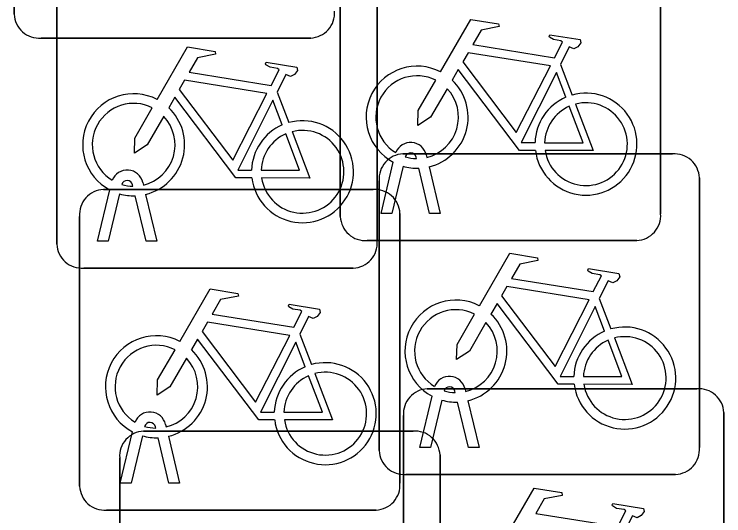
# Model space of a CAD drawing. Extents: x 162157 to 163165, y 378998 to 380775.
# Drawn here: x 162185.697 to 162187.911, y 379850.394 to 379851.957 of the extents above; entities that cross this region are included whole.
import ezdxf

# ---------------------------------------------------------------- set-up
doc = ezdxf.new("R2010")
doc.units = 0
doc.layers.add('IMGEO_Fietsenrek', color=7, linetype='Continuous')

msp = doc.modelspace()

# ---------------------------------------------------------------- linework, layer by layer
at = {"layer": 'IMGEO_Fietsenrek'}
for p, q in [((162185.6975, 379851.9569), (162185.6975, 379852.7978)), ((162185.6975, 379852.7978), (162185.6975, 379851.9569)), ((162186.7145, 379851.3259), (162186.7145, 379852.1668)), ((162186.7145, 379852.1668), (162186.7145, 379851.3259)), ((162187.7135, 379852.1761), (162187.7135, 379851.3352)), ((162187.7135, 379851.3352), (162187.7135, 379852.1761)), ((162185.8305, 379851.2399), (162185.8305, 379852.0808)), ((162185.8305, 379852.0808), (162185.8305, 379851.2399)), ((162186.8295, 379852.0901), (162186.8295, 379851.2492)), ((162186.8295, 379851.2492), (162186.8295, 379852.0901)), ((162186.6221, 379851.8825), (162185.7812, 379851.8825)), ((162185.7812, 379851.8825), (162186.6221, 379851.8825)), ((162187.4012, 379851.8002), (162187.4375, 379851.705)), ((162186.5172, 379851.7142), (162186.5535, 379851.619)), ((162186.9099, 379851.5215), (162187.7508, 379851.5215)), ((162187.7508, 379851.5215), (162186.9099, 379851.5215)), ((162186.9826, 379851.5184), (162186.9844, 379851.5105)), ((162186.8415, 379851.3353), (162186.8798, 379851.4953)), ((162186.9519, 379851.5069), (162186.9509, 379851.5112)), ((162186.9102, 379851.4831), (162186.8749, 379851.3353)), ((162186.993, 379851.3353), (162186.9591, 379851.477)), ((162186.9914, 379851.4813), (162187.0264, 379851.3353)), ((162186.0986, 379851.4324), (162186.1004, 379851.4245)), ((162186.8355, 379850.5969), (162186.8355, 379851.4378)), ((162186.8355, 379851.4378), (162186.8355, 379850.5969)), ((162187.8345, 379851.4471), (162187.8345, 379850.6062)), ((162187.8345, 379850.6062), (162187.8345, 379851.4471)), ((162185.9575, 379851.2493), (162185.9958, 379851.4093)), ((162185.9759, 379851.4105), (162186.8168, 379851.4105)), ((162186.8168, 379851.4105), (162185.9759, 379851.4105)), ((162186.0679, 379851.4209), (162186.0669, 379851.4252)), ((162186.0262, 379851.3971), (162185.9909, 379851.2493)), ((162186.109, 379851.2493), (162186.0751, 379851.391)), ((162186.1074, 379851.3953), (162186.1424, 379851.2493)), ((162185.9015, 379850.4859), (162185.9015, 379851.3268)), ((162185.9015, 379851.3268), (162185.9015, 379850.4859)), ((162186.8749, 379851.3353), (162186.8415, 379851.3353)), ((162186.9005, 379851.3361), (162186.9005, 379850.4952)), ((162186.9005, 379850.4952), (162186.9005, 379851.3361)), ((162187.0264, 379851.3353), (162186.993, 379851.3353)), ((162187.6391, 379851.2515), (162186.7982, 379851.2515)), ((162186.7982, 379851.2515), (162187.6391, 379851.2515)), ((162185.9909, 379851.2493), (162185.9575, 379851.2493)), ((162186.1424, 379851.2493), (162186.109, 379851.2493)), ((162186.7551, 379851.1655), (162185.9142, 379851.1655)), ((162185.9142, 379851.1655), (162186.7551, 379851.1655)), ((162187.5222, 379851.0712), (162187.5585, 379850.976)), ((162186.5882, 379850.9602), (162186.6245, 379850.865)), ((162186.9859, 379850.7895), (162187.8268, 379850.7895)), ((162187.8268, 379850.7895), (162186.9859, 379850.7895)), ((162187.1036, 379850.7894), (162187.1054, 379850.7815)), ((162186.9625, 379850.6063), (162187.0008, 379850.7663)), ((162187.0729, 379850.7779), (162187.0719, 379850.7822)), ((162187.0312, 379850.7541), (162186.9959, 379850.6063)), ((162187.114, 379850.6063), (162187.0801, 379850.748)), ((162187.1124, 379850.7523), (162187.1474, 379850.6063)), ((162186.9115, 379849.8649), (162186.9115, 379850.7058)), ((162186.9115, 379850.7058), (162186.9115, 379849.8649)), ((162187.9105, 379850.7151), (162187.9105, 379849.8742)), ((162187.9105, 379849.8742), (162187.9105, 379850.7151)), ((162186.1696, 379850.6784), (162186.1714, 379850.6705)), ((162186.0285, 379850.4953), (162186.0668, 379850.6553)), ((162186.1009, 379850.6575), (162186.9418, 379850.6575)), ((162186.9418, 379850.6575), (162186.1009, 379850.6575)), ((162186.1389, 379850.6669), (162186.1379, 379850.6712)), ((162186.0972, 379850.6431), (162186.0619, 379850.4953)), ((162186.18, 379850.4953), (162186.1461, 379850.637)), ((162186.1784, 379850.6413), (162186.2134, 379850.4953)), ((162186.9959, 379850.6063), (162186.9625, 379850.6063)), ((162187.1474, 379850.6063), (162187.114, 379850.6063)), ((162186.0265, 379849.7329), (162186.0265, 379850.5738)), ((162186.0265, 379850.5738), (162186.0265, 379849.7329)), ((162187.0255, 379850.5831), (162187.0255, 379849.7422)), ((162187.0255, 379849.7422), (162187.0255, 379850.5831)), ((162187.7601, 379850.5225), (162186.9192, 379850.5225)), ((162186.9192, 379850.5225), (162187.7601, 379850.5225)), ((162186.0619, 379850.4953), (162186.0285, 379850.4953)), ((162186.2134, 379850.4953), (162186.18, 379850.4953)), ((162186.8261, 379850.4115), (162185.9852, 379850.4115)), ((162185.9852, 379850.4115), (162186.8261, 379850.4115))]:
    msp.add_line(p, q, dxfattribs=at)
for points in [[(162187.0271, 379851.7772), (162187.1218, 379851.9407), (162187.208, 379851.9269), (162187.2097, 379851.9182), (162187.1536, 379851.9073), (162187.1274, 379851.862), (162187.3826, 379851.8212)], [(162187.3826, 379851.8212), (162187.4076, 379851.87), (162187.4025, 379851.874), (162187.3793, 379851.8777), (162187.3666, 379851.8852), (162187.3656, 379851.8883), (162187.3678, 379851.8929), (162187.4626, 379851.8778), (162187.4649, 379851.8675), (162187.4555, 379851.8551), (162187.4431, 379851.8487), (162187.4286, 379851.8549), (162187.4012, 379851.8002)], [(162186.1431, 379851.6912), (162186.2378, 379851.8547), (162186.324, 379851.8409), (162186.3257, 379851.8322), (162186.2696, 379851.8213), (162186.2434, 379851.776), (162186.4986, 379851.7352)], [(162187.3697, 379851.796), (162187.1129, 379851.837), (162187.0962, 379851.8082), (162187.2632, 379851.5879), (162187.3697, 379851.796)], [(162186.4986, 379851.7352), (162186.5236, 379851.784), (162186.5185, 379851.788), (162186.4953, 379851.7917), (162186.4826, 379851.7992), (162186.4816, 379851.8023), (162186.4838, 379851.8069), (162186.5786, 379851.7918), (162186.5809, 379851.7815), (162186.5715, 379851.7691), (162186.5591, 379851.7627), (162186.5446, 379851.7689), (162186.5172, 379851.7142)], [(162187.3228, 379851.5325), (162187.2731, 379851.5326), (162187.0824, 379851.7843), (162187.0634, 379851.7515)], [(162187.4177, 379851.698), (162187.3884, 379851.7748), (162187.279, 379851.5567), (162187.3217, 379851.5566)], [(162186.4857, 379851.71), (162186.2289, 379851.751), (162186.2122, 379851.7222), (162186.3792, 379851.5019), (162186.4857, 379851.71)], [(162187.0478, 379851.7247), (162186.9962, 379851.6355), (162186.9563, 379851.6095), (162186.9575, 379851.657), (162187.012, 379851.7512)], [(162186.4388, 379851.4465), (162186.3891, 379851.4466), (162186.1984, 379851.6983), (162186.1794, 379851.6655)], [(162186.5337, 379851.612), (162186.5044, 379851.6888), (162186.395, 379851.4707), (162186.4377, 379851.4706)], [(162187.4482, 379851.6768), (162187.5032, 379851.5322), (162187.3531, 379851.5325)], [(162186.1638, 379851.6387), (162186.1122, 379851.5495), (162186.0723, 379851.5235), (162186.0735, 379851.571), (162186.128, 379851.6652)], [(162187.3517, 379851.5565), (162187.4716, 379851.5563), (162187.4284, 379851.6699)], [(162186.4677, 379851.4705), (162186.5876, 379851.4703), (162186.5444, 379851.5839)], [(162186.5642, 379851.5908), (162186.6192, 379851.4462), (162186.4691, 379851.4465)], [(162187.1481, 379851.0482), (162187.2428, 379851.2117), (162187.329, 379851.1979), (162187.3307, 379851.1892), (162187.2746, 379851.1783), (162187.2484, 379851.133), (162187.5036, 379851.0922)], [(162187.5036, 379851.0922), (162187.5286, 379851.141), (162187.5235, 379851.145), (162187.5003, 379851.1487), (162187.4876, 379851.1562), (162187.4866, 379851.1593), (162187.4888, 379851.1639), (162187.5836, 379851.1488), (162187.5859, 379851.1385), (162187.5765, 379851.1261), (162187.5641, 379851.1197), (162187.5496, 379851.1259), (162187.5222, 379851.0712)], [(162186.2141, 379850.9372), (162186.3088, 379851.1007), (162186.395, 379851.0869), (162186.3967, 379851.0782), (162186.3406, 379851.0673), (162186.3144, 379851.022), (162186.5696, 379850.9812)], [(162187.4907, 379851.067), (162187.2339, 379851.108), (162187.2172, 379851.0792), (162187.3842, 379850.8589), (162187.4907, 379851.067)], [(162186.5696, 379850.9812), (162186.5946, 379851.03), (162186.5895, 379851.034), (162186.5663, 379851.0377), (162186.5536, 379851.0452), (162186.5526, 379851.0483), (162186.5548, 379851.0529), (162186.6496, 379851.0378), (162186.6519, 379851.0275), (162186.6425, 379851.0151), (162186.6301, 379851.0087), (162186.6156, 379851.0149), (162186.5882, 379850.9602)], [(162187.4438, 379850.8035), (162187.3941, 379850.8036), (162187.2034, 379851.0553), (162187.1844, 379851.0225)], [(162187.5387, 379850.969), (162187.5094, 379851.0458), (162187.4, 379850.8277), (162187.4427, 379850.8276)], [(162187.1688, 379850.9957), (162187.1172, 379850.9065), (162187.0773, 379850.8805), (162187.0785, 379850.928), (162187.133, 379851.0222)], [(162186.5567, 379850.956), (162186.2999, 379850.997), (162186.2832, 379850.9682), (162186.4502, 379850.7479), (162186.5567, 379850.956)], [(162186.5098, 379850.6925), (162186.4601, 379850.6926), (162186.2694, 379850.9443), (162186.2504, 379850.9115)], [(162187.4727, 379850.8275), (162187.5926, 379850.8273), (162187.5494, 379850.9409)], [(162187.5692, 379850.9478), (162187.6242, 379850.8032), (162187.4741, 379850.8035)], [(162186.6047, 379850.858), (162186.5754, 379850.9348), (162186.466, 379850.7167), (162186.5087, 379850.7166)], [(162186.2348, 379850.8847), (162186.1832, 379850.7955), (162186.1433, 379850.7695), (162186.1445, 379850.817), (162186.199, 379850.9112)], [(162186.5387, 379850.7165), (162186.6586, 379850.7163), (162186.6154, 379850.8299)], [(162186.6352, 379850.8368), (162186.6902, 379850.6922), (162186.5401, 379850.6925)], [(162187.2241, 379850.3162), (162187.3188, 379850.4797), (162187.405, 379850.4659), (162187.4067, 379850.4572), (162187.3506, 379850.4463), (162187.3244, 379850.401), (162187.5796, 379850.3602)], [(162187.5796, 379850.3602), (162187.6046, 379850.409), (162187.5995, 379850.413), (162187.5763, 379850.4167), (162187.5636, 379850.4242), (162187.5626, 379850.4273), (162187.5648, 379850.4319), (162187.6596, 379850.4168), (162187.6619, 379850.4065), (162187.6525, 379850.3941), (162187.6401, 379850.3877), (162187.6256, 379850.3939), (162187.5982, 379850.3392)]]:
    msp.add_lwpolyline(points, dxfattribs=at)
for centre, radius, start, end in [((162186.6188, 379851.9604), 0.0779, 272.4484, 4.2845), ((162186.6188, 379851.9604), 0.0779, 272.4484, 4.2845), ((162185.7754, 379851.9602), 0.0779, 182.4484, 274.2845), ((162185.7754, 379851.9602), 0.0779, 182.4484, 274.2845), ((162186.9541, 379851.6359), 0.159, 62.6766, 242.1369), ((162186.9541, 379851.6359), 0.129, 63.3192, 238.903), ((162186.9541, 379851.6359), 0.159, 283.5766, 46.6042), ((162186.9541, 379851.6359), 0.129, 283.6043, 43.4302), ((162186.0701, 379851.5499), 0.159, 62.6766, 242.1369), ((162187.4807, 379851.5519), 0.159, 113.3408, 178.3217), ((162187.4807, 379851.5519), 0.159, 187.0065, 105.7708), ((162186.0701, 379851.5499), 0.129, 63.3192, 238.903), ((162187.4807, 379851.5519), 0.129, 188.6715, 104.5883), ((162186.0701, 379851.5499), 0.159, 283.5766, 46.6042), ((162187.4807, 379851.5519), 0.129, 113.923, 177.9556), ((162186.0701, 379851.5499), 0.129, 283.6043, 43.4302), ((162186.5967, 379851.4659), 0.159, 113.3408, 178.3217), ((162186.5967, 379851.4659), 0.159, 187.0065, 105.7708), ((162186.5967, 379851.4659), 0.129, 113.923, 177.9556), ((162186.5967, 379851.4659), 0.129, 188.6715, 104.5883), ((162186.9339, 379851.5073), 0.0499, 12.8025, 158.6934), ((162186.9132, 379851.4436), 0.0779, 92.4484, 184.2845), ((162186.9132, 379851.4436), 0.0779, 92.4484, 184.2845), ((162186.9339, 379851.5073), 0.0174, 12.8025, 163.4502), ((162187.7566, 379851.4438), 0.0779, 2.4484, 94.2845), ((162187.7566, 379851.4438), 0.0779, 2.4484, 94.2845), ((162186.9541, 379851.6359), 0.129, 253.415, 269.0204), ((162186.9541, 379851.6359), 0.159, 253.9967, 271.7867), ((162186.0499, 379851.4213), 0.0499, 12.8025, 158.6934), ((162186.0499, 379851.4213), 0.0174, 12.8025, 163.4502), ((162185.9792, 379851.3326), 0.0779, 92.4484, 184.2845), ((162185.9792, 379851.3326), 0.0779, 92.4484, 184.2845), ((162186.0701, 379851.5499), 0.129, 253.415, 269.0204), ((162186.8226, 379851.3328), 0.0779, 2.4484, 94.2845), ((162186.8226, 379851.3328), 0.0779, 2.4484, 94.2845), ((162186.0701, 379851.5499), 0.159, 253.9967, 271.7867), ((162186.7924, 379851.3292), 0.0779, 182.4484, 274.2845), ((162186.7924, 379851.3292), 0.0779, 182.4484, 274.2845), ((162187.6358, 379851.3294), 0.0779, 272.4484, 4.2845), ((162187.6358, 379851.3294), 0.0779, 272.4484, 4.2845), ((162185.9084, 379851.2432), 0.0779, 182.4484, 274.2845), ((162185.9084, 379851.2432), 0.0779, 182.4484, 274.2845), ((162186.7518, 379851.2434), 0.0779, 272.4484, 4.2845), ((162186.7518, 379851.2434), 0.0779, 272.4484, 4.2845), ((162187.0751, 379850.9069), 0.159, 62.6766, 242.1369), ((162187.0751, 379850.9069), 0.129, 63.3192, 238.903), ((162187.0751, 379850.9069), 0.159, 283.5766, 46.6042), ((162187.0751, 379850.9069), 0.129, 283.6043, 43.4302), ((162187.6017, 379850.8229), 0.159, 113.3408, 178.3217), ((162187.6017, 379850.8229), 0.159, 187.0065, 105.7708), ((162186.1411, 379850.7959), 0.159, 62.6766, 242.1369), ((162187.6017, 379850.8229), 0.129, 113.923, 177.9556), ((162187.6017, 379850.8229), 0.129, 188.6715, 104.5883), ((162186.1411, 379850.7959), 0.129, 63.3192, 238.903), ((162186.1411, 379850.7959), 0.159, 283.5766, 46.6042), ((162186.1411, 379850.7959), 0.129, 283.6043, 43.4302), ((162186.6677, 379850.7119), 0.159, 113.3408, 178.3217), ((162186.6677, 379850.7119), 0.159, 187.0065, 105.7708), ((162186.6677, 379850.7119), 0.129, 113.923, 177.9556), ((162186.6677, 379850.7119), 0.129, 188.6715, 104.5883), ((162187.0549, 379850.7783), 0.0499, 12.8025, 158.6934), ((162186.9892, 379850.7116), 0.0779, 92.4484, 184.2845), ((162186.9892, 379850.7116), 0.0779, 92.4484, 184.2845), ((162187.0549, 379850.7783), 0.0174, 12.8025, 163.4502), ((162187.8326, 379850.7118), 0.0779, 2.4484, 94.2845), ((162187.8326, 379850.7118), 0.0779, 2.4484, 94.2845), ((162187.0751, 379850.9069), 0.129, 253.415, 269.0204), ((162187.0751, 379850.9069), 0.159, 253.9967, 271.7867), ((162186.1209, 379850.6673), 0.0499, 12.8025, 158.6934), ((162186.1209, 379850.6673), 0.0174, 12.8025, 163.4502), ((162186.1042, 379850.5796), 0.0779, 92.4484, 184.2845), ((162186.1042, 379850.5796), 0.0779, 92.4484, 184.2845), ((162186.1411, 379850.7959), 0.129, 253.415, 269.0204), ((162186.9476, 379850.5798), 0.0779, 2.4484, 94.2845), ((162186.9476, 379850.5798), 0.0779, 2.4484, 94.2845), ((162186.1411, 379850.7959), 0.159, 253.9967, 271.7867), ((162186.9134, 379850.6002), 0.0779, 182.4484, 274.2845), ((162186.9134, 379850.6002), 0.0779, 182.4484, 274.2845), ((162187.7568, 379850.6004), 0.0779, 272.4484, 4.2845), ((162187.7568, 379850.6004), 0.0779, 272.4484, 4.2845), ((162185.9794, 379850.4892), 0.0779, 182.4484, 274.2845), ((162185.9794, 379850.4892), 0.0779, 182.4484, 274.2845), ((162186.8228, 379850.4894), 0.0779, 272.4484, 4.2845), ((162186.8228, 379850.4894), 0.0779, 272.4484, 4.2845)]:
    msp.add_arc(centre, radius, start, end, dxfattribs=at)

doc.saveas('drawing.dxf')
